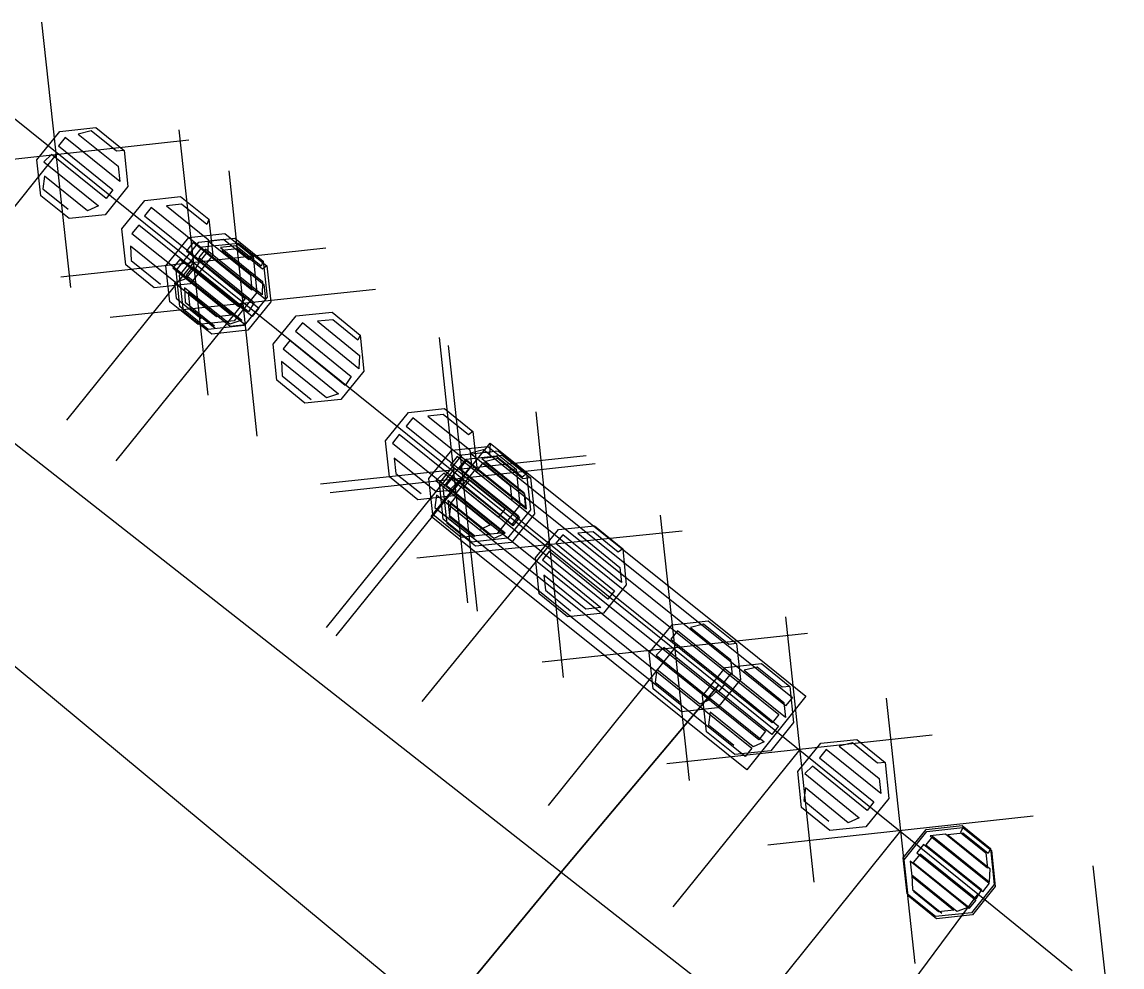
# Model space of a CAD drawing. Extents: x -266179 to -264727, y -1243225 to -1241702.
# Drawn here: x -264753.95 to -264745.79, y -1242405.08 to -1242398.08 of the extents above; entities that cross this region are included whole.
import ezdxf

# ---------------------------------------------------------------- set-up
doc = ezdxf.new("R2010")
doc.units = 0
for name, color, linetype in [('Vrstva 1', 7, 'Continuous'), ('Vrstva 19', 7, 'Continuous'), ('Vrstva 2', 7, 'Continuous'), ('Vrstva 21', 7, 'Continuous')]:
    doc.layers.add(name, color=color, linetype=linetype)

msp = doc.modelspace()

# ---------------------------------------------------------------- linework, layer by layer
at = {"layer": 'Vrstva 1'}
for p, q in [((-264754.58, -1242398.33), (-264748.78, -1242402.99)), ((-264749.95, -1242404.38), (-264748.78, -1242402.99)), ((-264748.78, -1242402.99), (-264749.95, -1242404.38)), ((-264748.78, -1242402.99), (-264746.86, -1242404.54)), ((-264750.85, -1242405.47), (-264749.95, -1242404.38)), ((-264749.95, -1242404.38), (-264750.85, -1242405.47)), ((-264746.86, -1242404.54), (-264746.16, -1242405.11))]:
    msp.add_line(p, q, dxfattribs=at)
at = {"layer": 'Vrstva 19'}
for p, q in [((-264754.58, -1242398.33), (-264748.78, -1242402.99)), ((-264748.78, -1242402.99), (-264746.86, -1242404.54)), ((-264746.86, -1242404.54), (-264746.16, -1242405.11))]:
    msp.add_line(p, q, dxfattribs=at)
for points in [[(-264753.193, -1242399.028), (-264753.164, -1242399.295), (-264753.333, -1242399.505), (-264753.6, -1242399.534), (-264753.81, -1242399.365), (-264753.839, -1242399.098), (-264753.67, -1242398.888), (-264753.403, -1242398.859), (-264753.193, -1242399.028), (-264753.249, -1242399.034), (-264753.436, -1242398.884), (-264753.533, -1242398.908), (-264753.237, -1242399.146), (-264753.225, -1242399.259), (-264753.63, -1242398.933), (-264753.68, -1242398.995), (-264753.275, -1242399.321), (-264753.325, -1242399.384), (-264753.73, -1242399.058), (-264753.788, -1242399.114), (-264753.383, -1242399.44), (-264753.464, -1242399.477), (-264753.784, -1242399.22), (-264753.795, -1242399.314), (-264753.608, -1242399.464)], [(-264752.563, -1242399.539), (-264752.534, -1242399.806), (-264752.703, -1242400.017), (-264752.97, -1242400.046), (-264753.18, -1242399.877), (-264753.209, -1242399.61), (-264753.04, -1242399.399), (-264752.773, -1242399.37), (-264752.563, -1242399.539), (-264752.58, -1242399.577), (-264752.767, -1242399.426), (-264752.879, -1242399.439), (-264752.568, -1242399.689), (-264752.571, -1242399.789), (-264752.992, -1242399.451), (-264753.042, -1242399.513), (-264752.629, -1242399.845), (-264752.671, -1242399.914), (-264753.084, -1242399.582), (-264753.134, -1242399.644), (-264752.721, -1242399.976), (-264752.811, -1242400.007), (-264753.146, -1242399.738), (-264753.141, -1242399.844), (-264752.923, -1242400.019)], [(-264752.235, -1242399.815), (-264752.207, -1242400.082), (-264752.377, -1242400.292), (-264752.644, -1242400.32), (-264752.854, -1242400.15), (-264752.882, -1242399.883), (-264752.712, -1242399.673), (-264752.445, -1242399.645), (-264752.235, -1242399.815), (-264752.268, -1242399.839), (-264752.455, -1242399.688), (-264752.567, -1242399.7), (-264752.256, -1242399.952), (-264752.244, -1242400.064), (-264752.68, -1242399.712), (-264752.73, -1242399.774), (-264752.295, -1242400.127), (-264752.345, -1242400.189), (-264752.78, -1242399.837), (-264752.831, -1242399.899), (-264752.395, -1242400.251), (-264752.508, -1242400.263), (-264752.819, -1242400.011), (-264752.807, -1242400.124), (-264752.62, -1242400.275)], [(-264752.16, -1242399.85), (-264752.132, -1242400.117), (-264752.301, -1242400.327), (-264752.568, -1242400.356), (-264752.778, -1242400.186), (-264752.807, -1242399.919), (-264752.637, -1242399.709), (-264752.37, -1242399.68), (-264752.16, -1242399.85), (-264752.177, -1242399.887), (-264752.364, -1242399.737), (-264752.477, -1242399.749), (-264752.165, -1242400), (-264752.169, -1242400.1), (-264752.589, -1242399.761), (-264752.639, -1242399.823), (-264752.227, -1242400.156), (-264752.27, -1242400.224), (-264752.682, -1242399.891), (-264752.732, -1242399.954), (-264752.32, -1242400.287), (-264752.409, -1242400.317), (-264752.744, -1242400.047), (-264752.739, -1242400.154), (-264752.521, -1242400.329)], [(-264752.134, -1242399.885), (-264752.105, -1242400.152), (-264752.274, -1242400.362), (-264752.542, -1242400.391), (-264752.752, -1242400.222), (-264752.781, -1242399.955), (-264752.612, -1242399.744), (-264752.345, -1242399.715), (-264752.134, -1242399.885), (-264752.167, -1242399.909), (-264752.354, -1242399.759), (-264752.467, -1242399.771), (-264752.155, -1242400.022), (-264752.143, -1242400.134), (-264752.579, -1242399.784), (-264752.629, -1242399.846), (-264752.193, -1242400.197), (-264752.243, -1242400.259), (-264752.679, -1242399.908), (-264752.73, -1242399.971), (-264752.293, -1242400.321), (-264752.406, -1242400.334), (-264752.717, -1242400.083), (-264752.705, -1242400.196), (-264752.518, -1242400.346)], [(-264751.441, -1242400.398), (-264751.413, -1242400.665), (-264751.584, -1242400.875), (-264751.851, -1242400.902), (-264752.06, -1242400.732), (-264752.088, -1242400.464), (-264751.917, -1242400.255), (-264751.65, -1242400.228), (-264751.441, -1242400.398), (-264751.458, -1242400.435), (-264751.644, -1242400.284), (-264751.757, -1242400.295), (-264751.447, -1242400.548), (-264751.451, -1242400.648), (-264751.869, -1242400.307), (-264751.92, -1242400.369), (-264751.509, -1242400.704), (-264751.552, -1242400.772), (-264751.963, -1242400.437), (-264752.013, -1242400.499), (-264751.602, -1242400.834), (-264751.691, -1242400.864), (-264752.025, -1242400.593), (-264752.021, -1242400.699), (-264751.804, -1242400.876)], [(-264750.606, -1242401.112), (-264750.577, -1242401.379), (-264750.747, -1242401.59), (-264751.014, -1242401.619), (-264751.224, -1242401.449), (-264751.253, -1242401.182), (-264751.084, -1242400.972), (-264750.817, -1242400.943), (-264750.606, -1242401.112), (-264750.639, -1242401.137), (-264750.826, -1242400.987), (-264750.939, -1242400.999), (-264750.627, -1242401.249), (-264750.615, -1242401.362), (-264751.051, -1242401.011), (-264751.101, -1242401.073), (-264750.665, -1242401.424), (-264750.715, -1242401.487), (-264751.152, -1242401.136), (-264751.202, -1242401.198), (-264750.765, -1242401.549), (-264750.878, -1242401.561), (-264751.189, -1242401.311), (-264751.177, -1242401.423), (-264750.99, -1242401.573)], [(-264750.476, -1242401.198), (-264749.486, -1242401.992), (-264748.495, -1242402.787), (-264748.136, -1242403.075), (-264748.574, -1242403.621), (-264749.565, -1242402.826), (-264750.556, -1242402.031), (-264750.914, -1242401.743), (-264750.476, -1242401.198), (-264750.481, -1242401.283), (-264749.491, -1242402.078), (-264748.5, -1242402.873), (-264748.235, -1242403.086), (-264748.285, -1242403.148), (-264749.275, -1242402.353), (-264750.266, -1242401.559), (-264750.531, -1242401.346), (-264750.581, -1242401.408), (-264749.591, -1242402.203), (-264748.6, -1242402.998), (-264748.335, -1242403.211), (-264748.385, -1242403.273), (-264749.376, -1242402.478), (-264750.366, -1242401.683), (-264750.631, -1242401.471), (-264750.681, -1242401.533), (-264749.691, -1242402.328), (-264748.7, -1242403.123), (-264748.435, -1242403.335), (-264748.485, -1242403.398), (-264749.476, -1242402.603), (-264750.466, -1242401.808), (-264750.731, -1242401.595), (-264750.782, -1242401.658), (-264749.791, -1242402.453), (-264748.8, -1242403.247), (-264748.535, -1242403.46), (-264748.585, -1242403.523), (-264749.576, -1242402.728), (-264750.566, -1242401.933), (-264750.832, -1242401.72)], [(-264750.284, -1242401.393), (-264750.256, -1242401.66), (-264750.425, -1242401.87), (-264750.693, -1242401.899), (-264750.903, -1242401.729), (-264750.931, -1242401.462), (-264750.761, -1242401.252), (-264750.494, -1242401.223), (-264750.284, -1242401.393), (-264750.34, -1242401.399), (-264750.527, -1242401.248), (-264750.624, -1242401.273), (-264750.328, -1242401.512), (-264750.316, -1242401.624), (-264750.721, -1242401.297), (-264750.771, -1242401.359), (-264750.367, -1242401.686), (-264750.417, -1242401.749), (-264750.821, -1242401.421), (-264750.879, -1242401.477), (-264750.475, -1242401.804), (-264750.556, -1242401.841), (-264750.875, -1242401.584), (-264750.887, -1242401.677), (-264750.7, -1242401.828)], [(-264750.207, -1242401.427), (-264750.179, -1242401.694), (-264750.348, -1242401.904), (-264750.615, -1242401.932), (-264750.825, -1242401.763), (-264750.854, -1242401.496), (-264750.684, -1242401.286), (-264750.417, -1242401.257), (-264750.207, -1242401.427), (-264750.24, -1242401.451), (-264750.427, -1242401.301), (-264750.539, -1242401.313), (-264750.228, -1242401.564), (-264750.216, -1242401.676), (-264750.652, -1242401.325), (-264750.702, -1242401.387), (-264750.266, -1242401.739), (-264750.317, -1242401.801), (-264750.752, -1242401.449), (-264750.803, -1242401.511), (-264750.367, -1242401.863), (-264750.479, -1242401.875), (-264750.791, -1242401.624), (-264750.779, -1242401.736), (-264750.592, -1242401.887)], [(-264750.178, -1242401.457), (-264750.149, -1242401.724), (-264750.318, -1242401.935), (-264750.585, -1242401.964), (-264750.796, -1242401.795), (-264750.825, -1242401.528), (-264750.656, -1242401.317), (-264750.389, -1242401.288), (-264750.178, -1242401.457), (-264750.234, -1242401.463), (-264750.421, -1242401.313), (-264750.518, -1242401.338), (-264750.222, -1242401.576), (-264750.21, -1242401.688), (-264750.615, -1242401.363), (-264750.665, -1242401.425), (-264750.26, -1242401.751), (-264750.31, -1242401.813), (-264750.715, -1242401.487), (-264750.773, -1242401.543), (-264750.368, -1242401.869), (-264750.449, -1242401.906), (-264750.769, -1242401.65), (-264750.78, -1242401.743), (-264750.593, -1242401.894)], [(-264749.494, -1242401.982), (-264749.467, -1242402.25), (-264749.637, -1242402.459), (-264749.904, -1242402.487), (-264750.114, -1242402.316), (-264750.141, -1242402.049), (-264749.971, -1242401.839), (-264749.703, -1242401.812), (-264749.494, -1242401.982), (-264749.527, -1242402.007), (-264749.713, -1242401.856), (-264749.826, -1242401.867), (-264749.515, -1242402.12), (-264749.504, -1242402.232), (-264749.938, -1242401.879), (-264749.989, -1242401.941), (-264749.554, -1242402.294), (-264749.605, -1242402.356), (-264750.039, -1242402.003), (-264750.09, -1242402.065), (-264749.655, -1242402.418), (-264749.768, -1242402.43), (-264750.078, -1242402.177), (-264750.067, -1242402.29), (-264749.88, -1242402.442)], [(-264748.65, -1242402.685), (-264748.621, -1242402.952), (-264748.79, -1242403.162), (-264749.058, -1242403.191), (-264749.268, -1242403.022), (-264749.297, -1242402.755), (-264749.128, -1242402.545), (-264748.861, -1242402.516), (-264748.65, -1242402.685), (-264748.707, -1242402.691), (-264748.894, -1242402.541), (-264748.99, -1242402.565), (-264748.694, -1242402.803), (-264748.682, -1242402.916), (-264749.087, -1242402.59), (-264749.138, -1242402.652), (-264748.732, -1242402.978), (-264748.782, -1242403.041), (-264749.188, -1242402.715), (-264749.246, -1242402.771), (-264748.84, -1242403.097), (-264748.922, -1242403.134), (-264749.241, -1242402.877), (-264749.252, -1242402.971), (-264749.065, -1242403.121)], [(-264748.254, -1242403.003), (-264748.226, -1242403.271), (-264748.395, -1242403.481), (-264748.662, -1242403.509), (-264748.872, -1242403.339), (-264748.901, -1242403.072), (-264748.731, -1242402.862), (-264748.464, -1242402.834), (-264748.254, -1242403.003), (-264748.31, -1242403.009), (-264748.497, -1242402.859), (-264748.594, -1242402.883), (-264748.298, -1242403.122), (-264748.286, -1242403.234), (-264748.691, -1242402.908), (-264748.741, -1242402.97), (-264748.337, -1242403.297), (-264748.387, -1242403.359), (-264748.791, -1242403.032), (-264748.85, -1242403.088), (-264748.445, -1242403.415), (-264748.526, -1242403.452), (-264748.845, -1242403.194), (-264748.857, -1242403.288), (-264748.67, -1242403.439)], [(-264747.547, -1242403.567), (-264747.52, -1242403.834), (-264747.69, -1242404.044), (-264747.958, -1242404.071), (-264748.167, -1242403.901), (-264748.194, -1242403.633), (-264748.024, -1242403.424), (-264747.757, -1242403.397), (-264747.547, -1242403.567), (-264747.604, -1242403.573), (-264747.79, -1242403.421), (-264747.887, -1242403.445), (-264747.592, -1242403.685), (-264747.58, -1242403.798), (-264747.984, -1242403.47), (-264748.034, -1242403.532), (-264747.631, -1242403.86), (-264747.681, -1242403.922), (-264748.085, -1242403.594), (-264748.143, -1242403.649), (-264747.74, -1242403.978), (-264747.821, -1242404.014), (-264748.139, -1242403.756), (-264748.151, -1242403.849), (-264747.965, -1242404.001)], [(-264746.766, -1242404.205), (-264746.738, -1242404.472), (-264746.907, -1242404.682), (-264747.174, -1242404.71), (-264747.384, -1242404.541), (-264747.413, -1242404.274), (-264747.243, -1242404.063), (-264746.976, -1242404.035), (-264746.766, -1242404.205), (-264746.783, -1242404.242), (-264746.97, -1242404.091), (-264747.083, -1242404.103), (-264746.771, -1242404.354), (-264746.775, -1242404.454), (-264747.195, -1242404.115), (-264747.245, -1242404.177), (-264746.833, -1242404.51), (-264746.875, -1242404.579), (-264747.288, -1242404.246), (-264747.338, -1242404.308), (-264746.926, -1242404.641), (-264747.015, -1242404.672), (-264747.349, -1242404.402), (-264747.345, -1242404.508), (-264747.127, -1242404.684)], [(-264746.97, -1242404.05), (-264746.759, -1242404.219), (-264746.73, -1242404.486), (-264746.899, -1242404.696), (-264747.166, -1242404.726), (-264747.376, -1242404.557), (-264747.406, -1242404.29), (-264747.237, -1242404.079), (-264746.97, -1242404.05), (-264746.987, -1242404.087), (-264746.8, -1242404.237), (-264746.787, -1242404.35), (-264747.099, -1242404.099), (-264747.212, -1242404.112), (-264746.775, -1242404.462), (-264746.825, -1242404.525), (-264747.262, -1242404.174), (-264747.312, -1242404.237), (-264746.875, -1242404.587), (-264746.925, -1242404.649), (-264747.362, -1242404.299), (-264747.35, -1242404.411), (-264747.038, -1242404.662), (-264747.15, -1242404.674), (-264747.337, -1242404.524)]]:
    msp.add_lwpolyline(points, dxfattribs=at)
at = {"layer": 'Vrstva 2'}
for p, q in [((-264755.88, -1242399.73), (-264749.95, -1242404.38)), ((-264756.54, -1242400.75), (-264750.85, -1242405.47)), ((-264749.95, -1242404.38), (-264747.92, -1242405.97)), ((-264746.86, -1242404.54), (-264747.92, -1242405.97))]:
    msp.add_line(p, q, dxfattribs=at)
at = {"layer": 'Vrstva 21'}
for p, q in [((-264753.805, -1242398.076), (-264753.59, -1242400.044)), ((-264754.58, -1242398.33), (-264748.78, -1242402.99)), ((-264752.786, -1242398.876), (-264752.572, -1242400.844)), ((-264752.713, -1242398.952), (-264754.682, -1242399.168)), ((-264753.698, -1242399.06), (-264754.636, -1242400.23)), ((-264752.415, -1242399.179), (-264752.208, -1242401.148)), ((-264751.695, -1242399.753), (-264753.663, -1242399.967)), ((-264752.679, -1242399.86), (-264753.619, -1242401.029)), ((-264751.327, -1242400.059), (-264753.296, -1242400.267)), ((-264752.311, -1242400.163), (-264753.255, -1242401.329)), ((-264750.855, -1242400.415), (-264750.646, -1242402.384)), ((-264750.788, -1242400.476), (-264750.574, -1242402.444)), ((-264750.138, -1242400.967), (-264749.936, -1242402.937)), ((-264749.766, -1242401.294), (-264751.735, -1242401.504)), ((-264749.697, -1242401.353), (-264751.665, -1242401.567)), ((-264750.751, -1242401.399), (-264751.693, -1242402.566)), ((-264750.681, -1242401.46), (-264751.621, -1242402.629)), ((-264749.215, -1242401.733), (-264749.001, -1242403.701)), ((-264749.052, -1242401.851), (-264751.021, -1242402.053)), ((-264750.037, -1242401.952), (-264750.983, -1242403.115)), ((-264748.287, -1242402.486), (-264748.076, -1242404.455)), ((-264748.124, -1242402.61), (-264750.092, -1242402.824)), ((-264749.108, -1242402.717), (-264750.048, -1242403.886)), ((-264748.78, -1242402.99), (-264746.86, -1242404.54)), ((-264747.54, -1242403.089), (-264747.326, -1242405.057)), ((-264747.197, -1242403.364), (-264749.166, -1242403.576)), ((-264748.181, -1242403.47), (-264749.123, -1242404.638)), ((-264746.449, -1242403.966), (-264748.417, -1242404.18)), ((-264747.433, -1242404.073), (-264748.373, -1242405.242)), ((-264746.006, -1242404.334), (-264745.79, -1242406.303)), ((-264746.86, -1242404.54), (-264746.16, -1242405.11))]:
    msp.add_line(p, q, dxfattribs=at)

doc.saveas('drawing.dxf')
